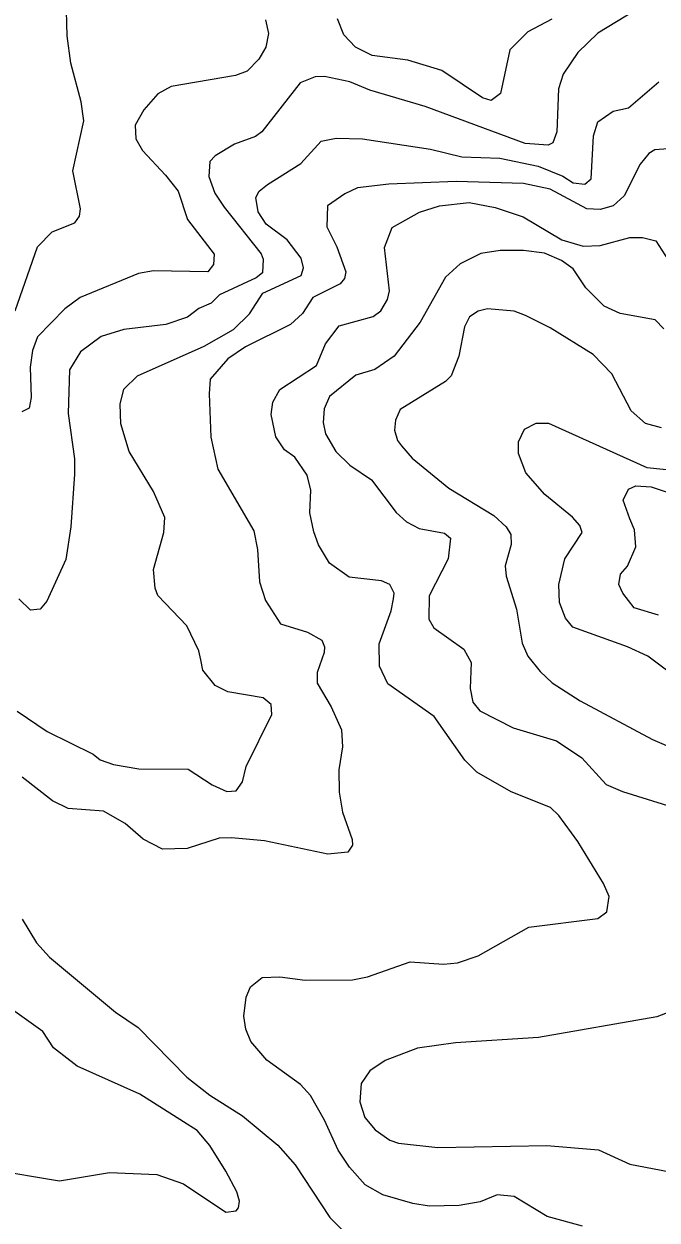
# Model space of a CAD drawing. Extents: x 294.2 to 320.3, y 7482.7 to 7510.7.
# Drawn here: x 316.729 to 317.585, y 7484.894 to 7486.511 of the extents above; entities that cross this region are included whole.
import ezdxf

# ---------------------------------------------------------------- set-up
doc = ezdxf.new("R2010")
doc.units = 0
doc.header["$LTSCALE"] = 0.032
doc.layers.add('1', color=7, linetype='Continuous', lineweight=25)
doc.layers.add('2', color=7, linetype='Continuous', lineweight=13)

msp = doc.modelspace()

# ---------------------------------------------------------------- linework, layer by layer
at = {"layer": '1'}
for points in [[(317.0553, 7486.517), (317.0597, 7486.4982), (317.0558, 7486.4799), (317.0464, 7486.4637), (317.0309, 7486.4474), (317.0148, 7486.4415), (316.9281, 7486.4267), (316.9098, 7486.4165), (316.891, 7486.395), (316.8793, 7486.3745), (316.8804, 7486.3557), (316.8893, 7486.3401), (316.9203, 7486.3067), (316.9375, 7486.2851), (316.9503, 7486.2469), (316.9863, 7486.2001), (316.9852, 7486.1861), (316.9774, 7486.1759), (316.9042, 7486.1776), (316.8837, 7486.1738), (316.8049, 7486.1412), (316.7844, 7486.1262), (316.7473, 7486.088), (316.7406, 7486.0697), (316.7373, 7486.0471), (316.739, 7486.0063), (316.7362, 7485.9917), (316.7262, 7485.9869)], [(317.4424, 7486.5176), (317.4102, 7486.5004), (317.3858, 7486.4762), (317.3731, 7486.417), (317.3603, 7486.4079), (317.3487, 7486.4111), (317.2937, 7486.4482), (317.2477, 7486.4622), (317.1995, 7486.4686), (317.1773, 7486.4799), (317.1612, 7486.4966), (317.1528, 7486.5181)], [(317.4557, 7486.1915), (317.4324, 7486.2012), (317.4041, 7486.205), (317.3725, 7486.205), (317.3464, 7486.2007), (317.3187, 7486.1867), (317.2987, 7486.169), (317.2643, 7486.1082), (317.2294, 7486.0619), (317.2033, 7486.0442), (317.1778, 7486.0361), (317.1418, 7486.0076), (317.1346, 7485.9909), (317.1335, 7485.9721), (317.1368, 7485.957), (317.1507, 7485.9333), (317.1695, 7485.9145), (317.1989, 7485.8946), (317.2322, 7485.8505), (317.2461, 7485.8381), (317.2633, 7485.829), (317.2972, 7485.8225), (317.3055, 7485.8161), (317.3022, 7485.7881), (317.2769, 7485.738), (317.2764, 7485.7062), (317.283, 7485.6949), (317.3235, 7485.6659), (317.3334, 7485.6476), (317.3323, 7485.6126), (317.3357, 7485.5943), (317.3451, 7485.5825), (317.39, 7485.5593), (317.4488, 7485.5421), (317.4832, 7485.519), (317.5159, 7485.483), (317.5381, 7485.4733), (317.6119, 7485.4502)], [(317.5937, 7486.0988), (317.582, 7486.1111), (317.5349, 7486.1197), (317.5132, 7486.1294), (317.4883, 7486.1546), (317.4712, 7486.1802), (317.4557, 7486.1915)], [(317.6041, 7485.1765), (317.5842, 7485.1689), (317.4244, 7485.1409), (317.3124, 7485.1334), (317.2608, 7485.1264), (317.217, 7485.1097), (317.1965, 7485.0957), (317.1848, 7485.0785), (317.1832, 7485.0537), (317.1898, 7485.0328), (317.2037, 7485.0161), (317.2237, 7485.0021), (317.2353, 7484.9978), (317.2886, 7484.9919), (317.4356, 7484.9946), (317.5055, 7484.9887), (317.5477, 7484.9693), (317.6115, 7484.9575)]]:
    msp.add_lwpolyline(points, dxfattribs=at)
at = {"layer": '2'}
for points in [[(316.7951, 7486.3125), (316.8098, 7486.3802), (316.8066, 7486.4057), (316.7925, 7486.4581), (316.7874, 7486.4951), (316.7861, 7486.5462)], [(317.5549, 7486.5296), (317.5044, 7486.4989), (317.4778, 7486.4727), (317.4577, 7486.4432), (317.4514, 7486.4237), (317.4491, 7486.3655), (317.4439, 7486.3505), (317.4376, 7486.3472), (317.4066, 7486.3494), (317.2712, 7486.3997), (317.1965, 7486.4217), (317.1696, 7486.4328), (317.1351, 7486.4401), (317.1225, 7486.4395), (317.1024, 7486.4314), (317.0507, 7486.3652), (317.0421, 7486.3591), (317.0135, 7486.3488), (316.9876, 7486.3327), (316.9802, 7486.3254), (316.979, 7486.3048), (316.9871, 7486.2826), (316.9997, 7486.2636), (317.0497, 7486.2004), (317.0525, 7486.1932), (317.0514, 7486.1748), (317.0428, 7486.1681), (316.9933, 7486.145), (316.9819, 7486.1339), (316.9652, 7486.1266), (316.9503, 7486.1149), (316.921, 7486.1049), (316.8641, 7486.0979), (316.8334, 7486.0884), (316.8053, 7486.068), (316.7906, 7486.0437), (316.7887, 7485.9843), (316.7976, 7485.923), (316.7976, 7485.9026), (316.7925, 7485.8311), (316.7855, 7485.787), (316.76, 7485.7308), (316.751, 7485.72), (316.7377, 7485.7187), (316.7223, 7485.7341)], [(316.91, 7485.7385), (316.9062, 7485.7481), (316.9043, 7485.7736), (316.9183, 7485.8234), (316.9196, 7485.8439), (316.9043, 7485.879), (316.8711, 7485.9333), (316.8602, 7485.9703), (316.8589, 7485.9971), (316.864, 7486.0175), (316.8826, 7486.0354), (316.9726, 7486.0756), (317.0122, 7486.098), (317.0337, 7486.1192), (317.0521, 7486.1471), (317.1038, 7486.171), (317.1067, 7486.1816), (317.1038, 7486.1944), (317.0849, 7486.2192), (317.0562, 7486.2403), (317.0458, 7486.257), (317.0424, 7486.2765), (317.047, 7486.2849), (317.0584, 7486.2943), (317.1032, 7486.3224), (317.1307, 7486.3525), (317.1508, 7486.3569), (317.1864, 7486.3561), (317.2784, 7486.3418), (317.3207, 7486.3316), (317.3724, 7486.3299), (317.424, 7486.3188), (317.4572, 7486.3055), (317.4712, 7486.2965), (317.4872, 7486.2946), (317.4955, 7486.3016), (317.4987, 7486.3598), (317.5045, 7486.3789), (317.5254, 7486.3933), (317.5461, 7486.3978), (317.5869, 7486.4329)], [(317.5817, 7486.3412), (317.5734, 7486.3361), (317.5619, 7486.3214), (317.5402, 7486.2787), (317.5255, 7486.2652), (317.5077, 7486.2601), (317.4898, 7486.2614)], [(317.5996, 7486.3425), (317.5817, 7486.3412)], [(316.7172, 7486.1235), (316.7472, 7486.2097), (316.767, 7486.2301), (316.7977, 7486.2422), (316.804, 7486.2512), (316.8053, 7486.2614), (316.7951, 7486.3125)], [(317.4898, 7486.2614), (317.44, 7486.2876), (317.4043, 7486.2956), (317.313, 7486.2981), (317.2223, 7486.2945), (317.1798, 7486.2895), (317.1626, 7486.2817), (317.1391, 7486.2655), (317.1385, 7486.2371), (317.152, 7486.2097), (317.1641, 7486.1759), (317.1622, 7486.1669), (317.1565, 7486.1599), (317.1194, 7486.1414), (317.1054, 7486.1197), (317.0894, 7486.105), (317.0285, 7486.0748), (317.0044, 7486.0586), (316.9808, 7486.0308), (316.9796, 7486.0111), (316.9815, 7485.9524), (316.9911, 7485.909), (317.0396, 7485.826), (317.0448, 7485.8005), (317.0473, 7485.757), (317.0556, 7485.7315), (317.076, 7485.7002), (317.1124, 7485.6887), (317.1316, 7485.6778), (317.1354, 7485.6689), (317.1347, 7485.6613), (317.1252, 7485.6344), (317.1252, 7485.6197), (317.1444, 7485.5878), (317.1584, 7485.5566), (317.1597, 7485.5336), (317.1546, 7485.5029), (317.1552, 7485.4723), (317.1597, 7485.4454), (317.1725, 7485.4084), (317.1731, 7485.4007), (317.1667, 7485.3912), (317.1399, 7485.3886), (317.0543, 7485.4065), (317.0096, 7485.4109), (316.993, 7485.4103), (316.9496, 7485.3963), (316.9164, 7485.3956), (316.8902, 7485.4091), (316.866, 7485.4301), (316.8366, 7485.4467), (316.7887, 7485.4505), (316.7676, 7485.4608), (316.7268, 7485.4927)], [(317.2237, 7485.7534), (317.2122, 7485.7581), (317.1686, 7485.7631), (317.1418, 7485.7819), (317.1271, 7485.8068), (317.1207, 7485.8247), (317.1156, 7485.8503), (317.1169, 7485.8809), (317.1118, 7485.9013), (317.0952, 7485.9256), (317.0811, 7485.9352), (317.0696, 7485.953), (317.0632, 7485.9831), (317.0652, 7485.9997), (317.0747, 7486.0169), (317.1246, 7486.0494), (317.1367, 7486.0788), (317.1552, 7486.103), (317.2012, 7486.1158), (317.2114, 7486.1235), (317.2203, 7486.1388), (317.2229, 7486.1503), (317.2165, 7486.2091), (317.2267, 7486.2359), (317.2638, 7486.2569), (317.2906, 7486.2652), (317.3307, 7486.2699), (317.3658, 7486.2632), (317.4037, 7486.2504), (317.4559, 7486.2195), (317.4846, 7486.2106), (317.5076, 7486.2117), (317.5478, 7486.2225), (317.5651, 7486.2225), (317.583, 7486.218), (317.599, 7486.1925)], [(317.5907, 7485.9651), (317.5689, 7485.9709), (317.5498, 7485.9881), (317.5236, 7486.038), (317.4981, 7486.0641), (317.44, 7486.1005), (317.4067, 7486.1171), (317.3915, 7486.1229), (317.3557, 7486.126), (317.3429, 7486.1229), (317.3314, 7486.1152), (317.3244, 7486.1018), (317.3167, 7486.0622), (317.3065, 7486.0354), (317.2988, 7486.0277), (317.2375, 7485.99), (317.2312, 7485.9754), (317.2299, 7485.962), (317.2337, 7485.9479), (317.2395, 7485.9409), (317.2535, 7485.9243), (317.3034, 7485.8834), (317.364, 7485.8464), (317.3806, 7485.8311), (317.387, 7485.8209), (317.3876, 7485.8075), (317.3793, 7485.7787), (317.3806, 7485.7647), (317.3946, 7485.72), (317.4023, 7485.674), (317.41, 7485.6562), (317.4265, 7485.6357), (317.4431, 7485.6204), (317.4808, 7485.5961), (317.5785, 7485.5437), (317.6328, 7485.5202)], [(317.6233, 7485.6181), (317.5723, 7485.6563), (317.5446, 7485.6692), (317.4708, 7485.6955), (317.4608, 7485.7079), (317.453, 7485.7289), (317.4519, 7485.7531), (317.4602, 7485.788), (317.4835, 7485.8235), (317.4802, 7485.8332), (317.4702, 7485.8445), (317.433, 7485.8751), (317.4075, 7485.9041), (317.3973, 7485.9302), (317.3973, 7485.9463), (317.4056, 7485.9635), (317.4211, 7485.9716), (317.4378, 7485.9716), (317.5708, 7485.9115), (317.6151, 7485.907)], [(317.5868, 7485.7117), (317.5536, 7485.7219), (317.5383, 7485.7417), (317.5332, 7485.7532), (317.5351, 7485.7673), (317.5447, 7485.7781), (317.5561, 7485.8043), (317.5543, 7485.8273), (317.5478, 7485.8419), (317.5389, 7485.8675), (317.5459, 7485.8822), (317.5562, 7485.8866), (317.5766, 7485.8854), (317.6379, 7485.8649)], [(317.2209, 7485.6191), (317.2095, 7485.6427), (317.2093, 7485.6732), (317.2254, 7485.7178), (317.2283, 7485.7339), (317.2294, 7485.7417), (317.2237, 7485.7534)], [(317.0045, 7485.6083), (316.9873, 7485.6165), (316.9707, 7485.6376), (316.9681, 7485.6516), (316.9656, 7485.6638), (316.949, 7485.6976), (316.91, 7485.7385)], [(317.484, 7484.8855), (317.4362, 7484.8989), (317.3915, 7484.9257), (317.3685, 7484.9282), (317.3455, 7484.9187), (317.3174, 7484.9136), (317.2765, 7484.9129), (317.2548, 7484.9162), (317.214, 7484.9282), (317.1903, 7484.9417), (317.1692, 7484.9653), (317.1539, 7484.9883), (317.1354, 7485.0292), (317.1163, 7485.0624), (317.1028, 7485.077), (317.0575, 7485.1102), (317.0358, 7485.1352), (317.0288, 7485.1518), (317.0262, 7485.1696), (317.0294, 7485.1952), (317.0352, 7485.2092), (317.0511, 7485.222), (317.0748, 7485.2226), (317.1093, 7485.2181), (317.1731, 7485.2188), (317.1935, 7485.2226), (317.251, 7485.2431), (317.2959, 7485.2397), (317.3148, 7485.2419), (317.343, 7485.2514), (317.4113, 7485.2901), (317.5045, 7485.3018), (317.5166, 7485.3107), (317.5198, 7485.3312), (317.5121, 7485.349), (317.4776, 7485.4059), (317.4521, 7485.441), (317.4406, 7485.4518), (317.3876, 7485.4729), (317.341, 7485.4997), (317.325, 7485.5156), (317.2835, 7485.575), (317.2209, 7485.6191)], [(316.7197, 7485.5821), (316.7606, 7485.5546), (316.8226, 7485.524), (316.8322, 7485.5163), (316.85, 7485.5099), (316.8845, 7485.5042), (316.9509, 7485.5036), (316.9834, 7485.4824), (317.0032, 7485.4735), (317.016, 7485.4742), (317.0243, 7485.4863), (317.0294, 7485.5074), (317.0639, 7485.5776), (317.0632, 7485.591), (317.0524, 7485.5999), (317.0045, 7485.6083)], [(316.7266, 7485.3006), (316.7461, 7485.2688), (316.7634, 7485.2493), (316.8529, 7485.175), (316.8834, 7485.1544), (316.949, 7485.0872), (316.9803, 7485.063), (317.0243, 7485.0349), (317.0722, 7484.9953), (317.0958, 7484.9685), (317.1423, 7484.8975), (317.1589, 7484.8808)], [(316.6853, 7484.9621), (316.7772, 7484.9468), (316.8449, 7484.9583), (316.9088, 7484.9557), (316.9445, 7484.943), (317.002, 7484.9047), (317.016, 7484.9066), (317.0192, 7484.9104), (317.0205, 7484.9193), (317.0167, 7484.9321), (317.002, 7484.9602), (316.9802, 7484.9947), (316.963, 7485.0151), (316.8858, 7485.0643), (316.8008, 7485.1019), (316.7692, 7485.127), (316.7548, 7485.1487), (316.7071, 7485.1826)]]:
    msp.add_lwpolyline(points, dxfattribs=at)

doc.saveas('drawing.dxf')
